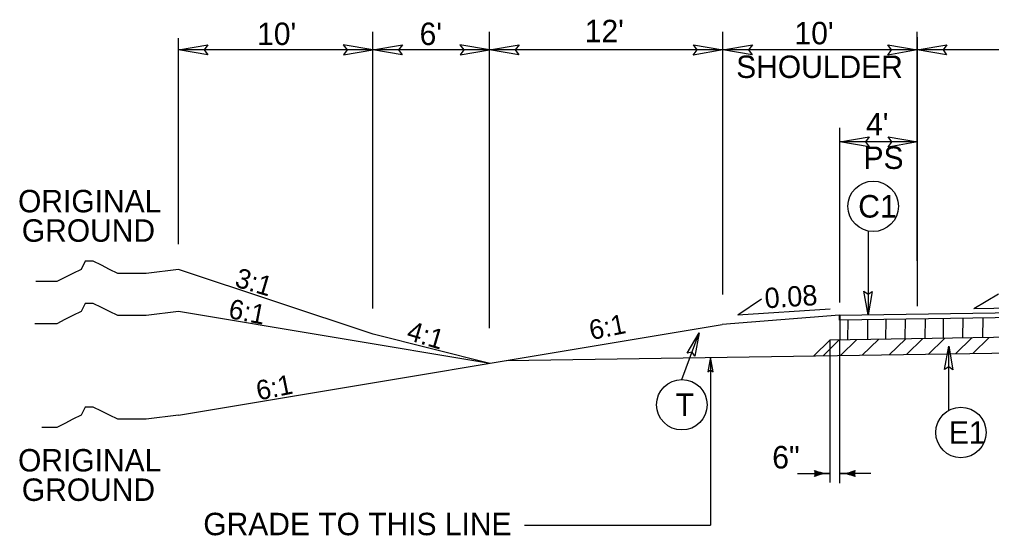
# Model space of a CAD drawing. Extents: x 2176156 to 2177167, y 76401 to 76644.
# Drawn here: x 2176917.79 to 2176967.78, y 76544.41 to 76570.94 of the extents above; entities that cross this region are included whole.
import ezdxf

# ---------------------------------------------------------------- set-up
doc = ezdxf.new("R2010")
doc.units = 0
for name, color, linetype in [('Exist Building', 7, 'Continuous'), ('Exist Roads Curbs', 7, 'Continuous'), ('Exist Roads EOP Other', 7, 'Continuous'), ('Exist Roads Soil', 7, 'Continuous'), ('Exist Structure Minor Culvert Topo', 7, 'Continuous'), ('Exist Utilities Other Pole CELL', 7, 'Continuous'), ('Model Boundary Lines Text', 7, 'Continuous'), ('Old_Level_1', 7, 'Continuous'), ('Old_Level_3', 7, 'Continuous'), ('Prop North Arrow NAD83 for Plan Sheets CELL', 7, 'Continuous')]:
    doc.layers.add(name, color=color, linetype=linetype)

msp = doc.modelspace()

# ---------------------------------------------------------------- linework, layer by layer
at = {"layer": 'Exist Building'}
msp.add_line((2176942.857, 76553.407), (2176977.96, 76553.929), dxfattribs=at)
at = {"layer": 'Exist Roads Curbs'}
for points in [[(2176925.972, 76558.093), (2176924.302, 76557.885), (2176923.884, 76557.885), (2176923.257, 76557.885), (2176922.839, 76557.885), (2176922.422, 76558.093), (2176922.004, 76558.302), (2176921.586, 76558.512), (2176921.169, 76558.512), (2176920.959, 76558.093), (2176920.541, 76557.885), (2176920.124, 76557.675), (2176919.706, 76557.467), (2176919.288, 76557.467), (2176918.871, 76557.467), (2176918.63, 76557.467)], [(2176925.972, 76555.926), (2176924.302, 76555.718), (2176923.884, 76555.718), (2176923.257, 76555.718), (2176922.839, 76555.718), (2176922.421, 76555.926), (2176922.004, 76556.135), (2176921.586, 76556.345), (2176921.168, 76556.345), (2176920.959, 76555.926), (2176920.541, 76555.718), (2176920.123, 76555.508), (2176919.706, 76555.3), (2176919.288, 76555.3), (2176918.87, 76555.3), (2176918.586, 76555.3)], [(2176925.972, 76550.593), (2176924.302, 76550.385), (2176923.884, 76550.385), (2176923.257, 76550.385), (2176922.839, 76550.385), (2176922.422, 76550.593), (2176922.004, 76550.802), (2176921.586, 76551.012), (2176921.169, 76551.012), (2176920.959, 76550.593), (2176920.541, 76550.385), (2176920.124, 76550.175), (2176919.706, 76549.967), (2176919.288, 76549.967), (2176918.939, 76549.967)]]:
    msp.add_lwpolyline(points, dxfattribs=at)
msp.add_lwpolyline([(2176959.96, 76555.734), (2176983.96, 76556.091), (2176983.96, 76556.091), (2176983.96, 76555.841), (2176983.96, 76555.841), (2176959.96, 76555.484)], close=True, dxfattribs=at)
at = {"layer": 'Exist Roads EOP Other'}
for p, q in [((2176935.972, 76554.759), (2176925.972, 76558.093)), ((2176959.96, 76555.734), (2176953.924, 76555.251)), ((2176941.972, 76553.259), (2176935.972, 76554.759))]:
    msp.add_line(p, q, dxfattribs=at)
at = {"layer": 'Exist Roads Soil'}
for p, q in [((2176941.972, 76553.259), (2176925.972, 76555.926)), ((2176959.972, 76555.734), (2176959.971, 76554.467)), ((2176925.972, 76550.593), (2176953.924, 76555.251)), ((2176977.96, 76554.735), (2176959.467, 76554.46)), ((2176959.467, 76554.46), (2176958.644, 76553.641))]:
    msp.add_line(p, q, dxfattribs=at)
at = {"layer": 'Exist Utilities Other Pole CELL'}
for p, q in [((2176966.868, 76556.076), (2176968.128, 76556.841)), ((2176954.732, 76555.755), (2176955.956, 76556.574)), ((2176966.868, 76556.076), (2176974.374, 76556.24)), ((2176954.732, 76555.755), (2176959.478, 76556.068))]:
    msp.add_line(p, q, dxfattribs=at)
at = {"layer": 'Model Boundary Lines Text'}
for p, q in [((2176966.307, 76554.556), (2176966.322, 76555.608)), ((2176967.325, 76554.567), (2176967.34, 76555.619)), ((2176960.39, 76554.475), (2176960.405, 76555.492)), ((2176961.408, 76554.489), (2176961.423, 76555.503)), ((2176962.348, 76554.496), (2176962.363, 76555.522)), ((2176963.341, 76554.523), (2176963.356, 76555.547)), ((2176964.359, 76554.532), (2176964.374, 76555.561)), ((2176965.299, 76554.547), (2176965.314, 76555.573)), ((2176959.116, 76553.654), (2176959.943, 76554.464)), ((2176960.009, 76553.672), (2176960.845, 76554.491)), ((2176961.128, 76553.676), (2176961.964, 76554.495)), ((2176962.517, 76553.698), (2176963.347, 76554.511)), ((2176963.405, 76553.72), (2176964.24, 76554.539)), ((2176964.524, 76553.724), (2176965.36, 76554.542)), ((2176965.926, 76553.75), (2176966.775, 76554.582)), ((2176966.818, 76553.767), (2176967.65, 76554.582))]:
    msp.add_line(p, q, dxfattribs=at)
at = {"layer": 'Old_Level_1'}
for points in [[(2176927.469, 76569.11), (2176925.96, 76569.37), (2176927.478, 76569.638), (2176927.285, 76569.37)], [(2176934.45, 76569.11), (2176935.96, 76569.37), (2176934.442, 76569.638), (2176934.635, 76569.37)], [(2176937.469, 76569.11), (2176935.96, 76569.37), (2176937.478, 76569.638), (2176937.285, 76569.37)], [(2176940.45, 76569.11), (2176941.96, 76569.37), (2176940.442, 76569.638), (2176940.635, 76569.37)], [(2176943.469, 76569.11), (2176941.96, 76569.37), (2176943.478, 76569.638), (2176943.285, 76569.37)], [(2176952.45, 76569.63), (2176953.96, 76569.37), (2176952.442, 76569.101), (2176952.635, 76569.37)], [(2176955.469, 76569.11), (2176953.96, 76569.37), (2176955.478, 76569.638), (2176955.285, 76569.37)], [(2176962.45, 76569.63), (2176963.96, 76569.37), (2176962.442, 76569.101), (2176962.635, 76569.37)], [(2176965.469, 76569.11), (2176963.96, 76569.37), (2176965.478, 76569.638), (2176965.285, 76569.37)], [(2176961.482, 76564.382), (2176959.972, 76564.642), (2176961.49, 76564.91), (2176961.298, 76564.642)], [(2176962.463, 76564.902), (2176963.972, 76564.642), (2176962.454, 76564.373), (2176962.647, 76564.642)], [(2176953.457, 76552.833), (2176953.327, 76553.588), (2176953.193, 76552.829), (2176953.327, 76552.925)]]:
    msp.add_lwpolyline(points, close=True, dxfattribs=at)
at = {"layer": 'Old_Level_3'}
for p, q in [((2176935.96, 76556.089), (2176935.96, 76570.297)), ((2176941.96, 76555.072), (2176941.96, 76570.297)), ((2176953.96, 76556.799), (2176953.96, 76570.297)), ((2176963.96, 76558.532), (2176963.96, 76570.297)), ((2176925.96, 76559.391), (2176925.96, 76569.979)), ((2176963.972, 76556.199), (2176963.972, 76570.03)), ((2176935.96, 76569.37), (2176925.96, 76569.37)), ((2176941.96, 76569.37), (2176935.96, 76569.37)), ((2176953.96, 76569.37), (2176941.96, 76569.37)), ((2176963.96, 76569.37), (2176953.96, 76569.37)), ((2176983.96, 76569.37), (2176963.96, 76569.37)), ((2176959.972, 76556.392), (2176959.972, 76565.36)), ((2176963.972, 76564.642), (2176959.972, 76564.642)), ((2176953.327, 76553.588), (2176953.327, 76544.952)), ((2176943.759, 76544.952), (2176953.327, 76544.952))]:
    msp.add_line(p, q, dxfattribs=at)
at = {"layer": 'Prop North Arrow NAD83 for Plan Sheets CELL'}
for p, q in [((2176961.425, 76560.065), (2176961.425, 76555.762)), ((2176951.852, 76552.429), (2176952.741, 76554.832)), ((2176959.467, 76554.455), (2176959.467, 76547.14)), ((2176959.967, 76554.467), (2176959.967, 76547.099)), ((2176965.573, 76550.843), (2176965.573, 76554.139)), ((2176957.8, 76547.602), (2176959.467, 76547.602)), ((2176961.567, 76547.599), (2176959.967, 76547.599))]:
    msp.add_line(p, q, dxfattribs=at)
for points in [[(2176961.631, 76556.962), (2176961.425, 76555.762), (2176961.211, 76556.969), (2176961.425, 76556.815)], [(2176952.131, 76553.778), (2176952.741, 76554.832), (2176952.522, 76553.626), (2176952.376, 76553.844)], [(2176965.366, 76552.939), (2176965.573, 76554.139), (2176965.786, 76552.932), (2176965.573, 76553.086)]]:
    msp.add_lwpolyline(points, close=True, dxfattribs=at)
for centre in [(2176961.69, 76561.333), (2176951.852, 76551.133), (2176966.202, 76549.71)]:
    msp.add_circle(centre, 1.296, dxfattribs=at)
for centre, radius, start, end in [((2176958.259, 76547.602), 0.448, 339.2343, 20.766), ((2176959.442, 76549.518), 1.915, 246.4848, 270.7622), ((2176959.442, 76545.687), 1.915, 89.2381, 113.5155), ((2176959.442, 76549.518), 1.942, 247.1893, 260.4638), ((2176959.442, 76545.687), 1.942, 99.5365, 112.811), ((2176959.442, 76549.518), 1.969, 247.7696, 256.6115), ((2176959.442, 76545.687), 1.969, 103.3888, 112.2307), ((2176959.442, 76549.518), 1.995, 248.2502, 253.7031), ((2176959.442, 76545.687), 1.995, 106.2972, 111.7501), ((2176959.442, 76549.518), 2.022, 248.6472, 251.2913), ((2176959.442, 76545.687), 2.022, 108.709, 111.3531), ((2176959.993, 76549.514), 1.915, 269.2382, 293.5156), ((2176959.993, 76549.514), 1.942, 279.5367, 292.8111), ((2176959.993, 76549.514), 1.969, 283.389, 292.2308), ((2176959.993, 76549.514), 1.995, 286.2973, 291.7503), ((2176959.993, 76549.514), 2.022, 288.7091, 291.3532), ((2176961.176, 76547.599), 0.448, 159.2344, 200.7661), ((2176959.993, 76545.684), 1.915, 66.4849, 90.7623), ((2176959.993, 76545.684), 1.942, 67.1895, 80.4639), ((2176959.993, 76545.684), 1.969, 67.7698, 76.6116), ((2176959.993, 76545.684), 1.995, 68.2503, 73.7032), ((2176959.993, 76545.684), 2.022, 68.6473, 71.2914)]:
    msp.add_arc(centre, radius, start, end, dxfattribs=at)

# ---------------------------------------------------------------- texts
at = {"layer": 'Exist Roads Curbs'}
for s, rotation, p in [('3:1', 343.5351, (2176928.808, 76557.225)), ('6:1', 349.1832, (2176928.489, 76555.597)), ('6:1', 11.4865, (2176947.199, 76554.455)), ('4:1', 343.5351, (2176937.64, 76554.493)), ('6:1', 11.4865, (2176930.075, 76551.348))]:
    msp.add_text(s, height=1.0064, rotation=rotation, dxfattribs=at).set_placement(p)
at = {"layer": 'Exist Structure Minor Culvert Topo'}
for s, height, p in [("10'", 1.1533, (2176930.012, 76569.622)), ("6'", 1.1533, (2176938.366, 76569.622)), ("12' ", 1.1533, (2176946.86, 76569.765)), ("10' ", 1.1533, (2176957.647, 76569.658)), ('SHOULDER', 1.1533, (2176954.646, 76567.928)), ("4' ", 1.1533, (2176961.325, 76564.983)), ('PS', 1.1533, (2176961.195, 76563.253)), ('ORIGINAL', 1.1533, (2176917.715, 76561.023)), ('GROUND', 1.1533, (2176917.909, 76559.511)), ('ORIGINAL', 1.1533, (2176917.715, 76547.705)), ('GROUND', 1.1533, (2176917.909, 76546.193)), ('GRADE TO THIS LINE', 1.15334, (2176927.242, 76544.429))]:
    msp.add_text(s, height=height, dxfattribs=at).set_placement(p)
at = {"layer": 'Exist Utilities Other Pole CELL'}
msp.add_text('0.08', height=1.0429, rotation=3.7801, dxfattribs=at).set_placement((2176956.142, 76556.085))
at = {"layer": 'Prop North Arrow NAD83 for Plan Sheets CELL'}
for s, rotation, p in [('C1', 0.0003, (2176960.921, 76560.753)), ('T', 0.0003, (2176951.525, 76550.553)), ('E1', 0.0003, (2176965.574, 76549.13)), ('6"', 0.0002, (2176956.498, 76547.858))]:
    msp.add_text(s, height=1.16, rotation=rotation, dxfattribs=at).set_placement(p)

doc.saveas('drawing.dxf')
